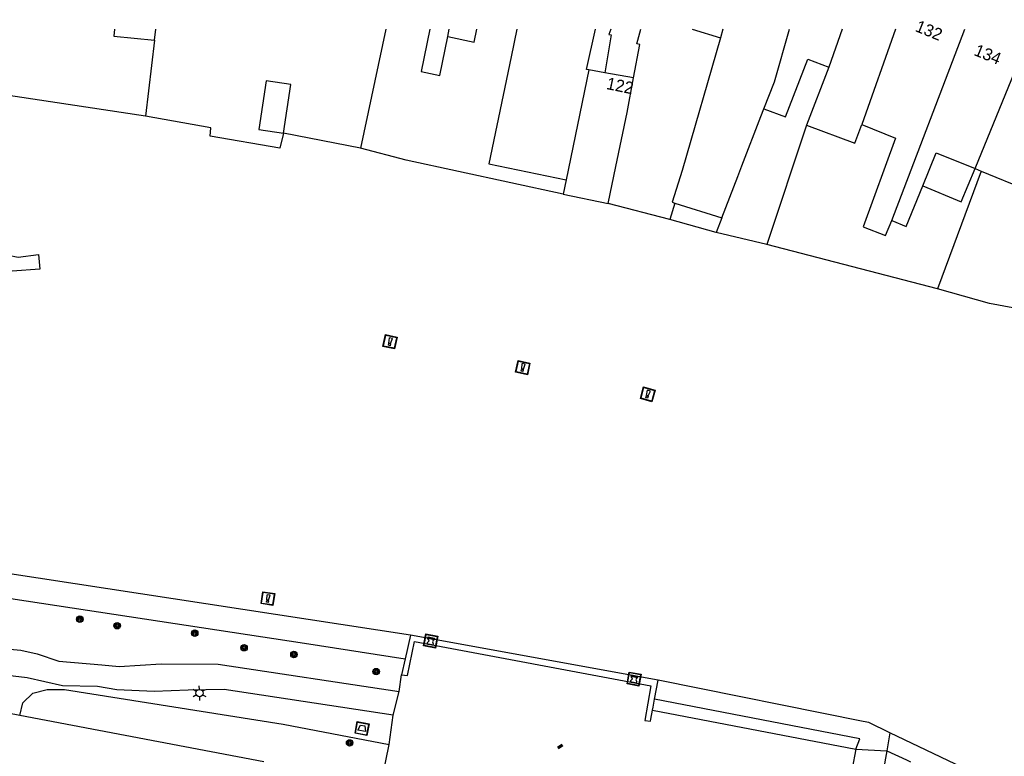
# Model space of a CAD drawing. Header units: metres. Extents: x 93870 to 95789, y 463036 to 464040.
# Tile 336 of 344: x 95146 to 95227, y 463979 to 464040. Entities that reach past the tile are written whole.
import ezdxf
from ezdxf.enums import TextEntityAlignment as Align

# ---------------------------------------------------------------- set-up
doc = ezdxf.new("R2010")
doc.units = ezdxf.units.M
doc.header["$LTSCALE"] = 25.4
for name, color, linetype in [('B_BEBOUWINGSGRENS_0', 1, 'Continuous'), ('B_LUIFEL_1', 200, 'Continuous'), ('B_TUSSENMUUR_0', 7, 'Continuous'), ('Q_AFVALBAK_0', 7, 'Continuous'), ('Q_BOLDER_0', 7, 'Continuous'), ('Q_BOOM_0', 3, 'Continuous'), ('Q_DAMWAND_0', 6, 'Continuous'), ('Q_LICHTMAST_0', 2, 'Continuous'), ('Q_MEERPAAL_0', 7, 'Continuous'), ('S_GBKN_SYMBOOL_OV_GROOT_0', 7, 'Continuous'), ('T_CULTUURGRENS_0', 76, 'Continuous'), ('T_HEK_0', 57, 'Continuous'), ('V_WEGGRENS_0', 7, 'Continuous'), ('W_WATERGRENS_0', 5, 'Continuous'), ('Z_GBKN_HUISNUMMER_0', 252, 'Continuous')]:
    doc.layers.add(name, color=color, linetype=linetype)

# ---------------------------------------------------------------- blocks, each defined once
blk = doc.blocks.new('Q_AFVALBAK')
for points in [[(-0.5, 0.5), (0.5, 0.5), (0.5, -0.5), (-0.5, -0.5)], [(-0.336, 0.197), (0.331, 0.197), (0.19, -0.251), (-0.196, -0.251)]]:
    blk.add_lwpolyline(points, close=True)
blk.add_lwpolyline([(-0.442, 0.464), (0.438, 0.464, -0.414214), (0.459, 0.442), (0.459, -0.437, -0.414214), (0.438, -0.459), (-0.442, -0.459, -0.414214), (-0.463, -0.437), (-0.463, 0.442), (-0.463, 0.444), (-0.463, 0.446), (-0.463, 0.448), (-0.462, 0.45), (-0.461, 0.451), (-0.46, 0.453), (-0.459, 0.455), (-0.458, 0.456), (-0.457, 0.457), (-0.456, 0.459), (-0.454, 0.46), (-0.453, 0.461), (-0.451, 0.462), (-0.449, 0.462), (-0.447, 0.463), (-0.446, 0.463), (-0.444, 0.464), (-0.442, 0.464)], format="xyb")
blk = doc.blocks.new('Q_LICHTMAST')
for points in [[(-0.26, 0.15), (-0.52, 0.3)], [(0, 0.3), (0, 0.6)], [(0.26, 0.15), (0.52, 0.3)], [(-0.26, -0.15), (-0.52, -0.3)], [(0, -0.3), (0, -0.6)], [(0.26, -0.15), (0.52, -0.3)]]:
    blk.add_lwpolyline(points)
blk.add_circle((0, 0), 0.3)
blk = doc.blocks.new('Q_BOLDER')
for points in [[(-0.5, 0.5), (0.5, 0.5), (0.5, -0.5), (-0.5, -0.5)], [(-0.273, -0.196), (0.266, -0.196), (0.266, -0.301), (-0.273, -0.301)]]:
    blk.add_lwpolyline(points, close=True)
for points in [[(-0.442, 0.464), (0.438, 0.464, -0.414214), (0.459, 0.442), (0.459, -0.437, -0.414214), (0.438, -0.459), (-0.442, -0.459, -0.414214), (-0.463, -0.437), (-0.463, 0.442), (-0.463, 0.444), (-0.463, 0.446), (-0.463, 0.448), (-0.462, 0.45), (-0.461, 0.451), (-0.46, 0.453), (-0.459, 0.455), (-0.458, 0.456), (-0.457, 0.457), (-0.456, 0.459), (-0.454, 0.46), (-0.453, 0.461), (-0.451, 0.462), (-0.449, 0.462), (-0.447, 0.463), (-0.446, 0.463), (-0.444, 0.464), (-0.442, 0.464)], [(-0.233, 0.268, 0.439965), (-0.258, 0.19)], [(-0.15, 0.294, 0.109301), (-0.233, 0.268)], [(0.219, 0.268, 0.148019), (0.128, 0.294)], [(0.252, 0.19, 0.326045), (0.219, 0.268)], [(-0.273, -0.159, 0.309814), (-0.166, -0.025)], [(0.159, -0.025, 0.22667), (0.266, -0.159)]]:
    blk.add_lwpolyline(points, format="xyb")
for points in [[(-0.166, 0.03), (-0.258, 0.19)], [(-0.166, -0.025), (-0.166, 0.03)], [(-0.15, 0.294), (0.128, 0.294)], [(0.159, 0.03), (0.252, 0.19)], [(0.159, -0.025), (0.159, 0.03)], [(-0.273, -0.159), (0.266, -0.159)]]:
    blk.add_lwpolyline(points)
blk = doc.blocks.new('Q_BOOM')
for radius in [0.27, 0.18, 0.09]:
    blk.add_circle((0, 0), radius)
blk = doc.blocks.new('Q_MEERPAAL')
for points in [[(-0.5, 0.5), (0.5, 0.5), (0.5, -0.5), (-0.5, -0.5)], [(-0.076, 0.32), (0.068, 0.32), (0.068, 0.17), (-0.076, 0.17)]]:
    blk.add_lwpolyline(points, close=True)
blk.add_lwpolyline([(-0.442, 0.464), (0.438, 0.464, -0.414214), (0.459, 0.442), (0.459, -0.437, -0.414214), (0.438, -0.459), (-0.442, -0.459, -0.414214), (-0.463, -0.437), (-0.463, 0.442), (-0.463, 0.444), (-0.463, 0.446), (-0.463, 0.448), (-0.462, 0.45), (-0.461, 0.451), (-0.46, 0.453), (-0.459, 0.455), (-0.458, 0.456), (-0.457, 0.457), (-0.456, 0.459), (-0.454, 0.46), (-0.453, 0.461), (-0.451, 0.462), (-0.449, 0.462), (-0.447, 0.463), (-0.446, 0.463), (-0.444, 0.464), (-0.442, 0.464)], format="xyb")
for points in [[(-0.076, 0.124), (-0.136, -0.311)], [(-0.076, 0.124), (0.068, 0.124)], [(0.068, 0.124), (0.122, -0.311)], [(-0.136, -0.311), (0.122, -0.311)]]:
    blk.add_lwpolyline(points)
blk = doc.blocks.new('S_GBKN_SYMBOOL_OV_GROOT')
for points in [[(-0.21875, 0.0625), (0.21875, 0.0625)], [(-0.21875, 0), (0.21875, 0)], [(-0.1875, 0.0625), (-0.1875, 0)], [(-0.125, 0.09375), (-0.125, 0.0625)], [(-0.125, 0), (-0.125, -0.0625)], [(-0.0625, 0.0625), (-0.0625, 0)], [(0, 0.09375), (0, 0.0625)], [(0, 0), (0, -0.0625)], [(0.0625, 0.0625), (0.0625, 0)], [(0.125, 0.09375), (0.125, 0.0625)], [(0.125, 0), (0.125, -0.0625)], [(0.1875, 0.0625), (0.1875, 0)], [(-0.21875, -0.0625), (0.21875, -0.0625)], [(-0.1875, -0.0625), (-0.1875, -0.09375)], [(-0.0625, -0.0625), (-0.0625, -0.09375)], [(0.0625, -0.0625), (0.0625, -0.09375)], [(0.1875, -0.0625), (0.1875, -0.09375)]]:
    blk.add_lwpolyline(points)
blk = doc.blocks.new('LDN_BLOK7_AUTOCAD_OD_1_FMEBLOCK26')
at = {"layer": 'B_BEBOUWINGSGRENS_0'}
blk.add_line((1.269, 2.027), (3.596, 1.307), dxfattribs=at)
blk.add_lwpolyline([(-3.596, -2.028), (-3.094, 0.745), (-3.334, 0.805), (-2.99, 2.027)], dxfattribs=at)

msp = doc.modelspace()

# ---------------------------------------------------------------- linework, layer by layer
at = {"layer": 'B_BEBOUWINGSGRENS_0'}
for p, q in [((95156.9, 464038.596), (95157.004, 464039.532)), ((95212.819, 464036.376), (95210.973, 464031.573)), ((95194.24, 464035.897), (95192.902, 464036.137)), ((95196.08, 464032.62), (95196.628, 464035.477)), ((95224.94, 464027.961), (95225.451, 464027.747)), ((95225.451, 464027.747), (95230.181, 464025.811)), ((95191.034, 464027.03), (95190.786, 464025.833)), ((95190.786, 464025.833), (95194.51, 464025.058)), ((95200.034, 464025.101), (95203.95, 464023.884)), ((95145.729, 463982.618), (95126.64, 463986.23)), ((95165.96, 463978.79), (95145.729, 463982.618))]:
    msp.add_line(p, q, dxfattribs=at)
for points in [[(95153.579, 464039.532), (95153.52, 464038.93), (95156.9, 464038.596)], [(95179.733, 464039.532), (95178.999, 464036.012), (95180.547, 464035.69), (95181.209, 464038.904)], [(95181.209, 464038.904), (95183.403, 464038.43), (95183.633, 464039.532)], [(95186.934, 464039.532), (95186.455, 464037.229), (95184.609, 464028.369), (95191.034, 464027.03)], [(95192.902, 464036.137), (95192.72, 464036.17), (95193.453, 464039.532)], [(95194.723, 464039.532), (95194.58, 464039.08), (95194.76, 464039.05), (95194.24, 464035.897)], [(95203.819, 464038.812), (95200.64, 464027.81), (95199.816, 464025.169), (95200.034, 464025.101)], [(95207.432, 464032.927), (95209.226, 464032.24), (95211.065, 464037.046), (95212.819, 464036.376)], [(95167.59, 464030.901), (95168.194, 464034.931), (95166.16, 464035.239), (95165.55, 464031.21), (95167.59, 464030.901)], [(95194.51, 464025.058), (95195.149, 464028.131), (95196.08, 464032.62)], [(95203.95, 464023.884), (95205.27, 464027.3), (95205.61, 464028.18), (95207.181, 464032.269), (95207.432, 464032.927)], [(95210.973, 464031.573), (95214.958, 464030.06), (95215.555, 464031.621)], [(95215.555, 464031.621), (95218.354, 464030.488), (95215.663, 464023.128), (95217.506, 464022.429), (95218.039, 464023.67)], [(95220.608, 464026.53), (95221.73, 464029.271), (95224.94, 464027.961)], [(95218.039, 464023.67), (95219.228, 464023.16), (95220.608, 464026.53)]]:
    msp.add_lwpolyline(points, dxfattribs=at)
at = {"layer": 'B_LUIFEL_1'}
for p, q in [((95223.792, 464025.207), (95224.94, 464027.961)), ((95220.608, 464026.53), (95223.792, 464025.207))]:
    msp.add_line(p, q, dxfattribs=at)
at = {"layer": 'B_TUSSENMUUR_0'}
for p, q in [((95181.209, 464038.904), (95181.339, 464039.532)), ((95204.032, 464039.532), (95203.819, 464038.812)), ((95213.933, 464039.532), (95212.819, 464036.376)), ((95218.346, 464039.532), (95215.555, 464031.621)), ((95218.039, 464023.67), (95224.082, 464039.532)), ((95224.94, 464027.961), (95229.372, 464038.812)), ((95192.902, 464036.137), (95191.034, 464027.03)), ((95196.628, 464035.477), (95194.24, 464035.897))]:
    msp.add_line(p, q, dxfattribs=at)
msp.add_lwpolyline([(95207.432, 464032.927), (95208.313, 464035.165), (95209.55, 464039.532)], dxfattribs=at)
at = {"layer": 'Q_DAMWAND_0'}
for p, q in [((95198.661, 463985.564), (95178.13, 463989.29)), ((95215.669, 463982.127), (95198.661, 463985.564))]:
    msp.add_line(p, q, dxfattribs=at)
for points in [[(95178.13, 463989.29), (95169.637, 463990.585), (95141.79, 463994.83), (95133.034, 463997.03), (95122.965, 464000.109)], [(95217.885, 463981.199), (95216.142, 463982.032), (95215.669, 463982.127)], [(95247.563, 463965.55), (95245.05, 463968.22), (95217.885, 463981.199)]]:
    msp.add_lwpolyline(points, dxfattribs=at)
at = {"layer": 'T_CULTUURGRENS_0'}
for p, q in [((95178.13, 463989.29), (95177.684, 463987.334)), ((95177.684, 463987.334), (95177.38, 463986)), ((95198.365, 463983.991), (95198.661, 463985.564)), ((95215.062, 463979.828), (95217.615, 463979.694))]:
    msp.add_line(p, q, dxfattribs=at)
for points in [[(95126.973, 463995.541), (95132.535, 463994.511), (95141.489, 463992.852), (95169.328, 463988.608), (95177.684, 463987.334)], [(95145.729, 463982.618), (95145.98, 463983.676), (95146.808, 463984.463), (95147.98, 463984.79), (95149.429, 463984.79), (95167.569, 463981.906), (95176.36, 463980.224)], [(95198.19, 463983.066), (95198.236, 463983.308), (95198.365, 463983.991)], [(95215.062, 463979.828), (95215.379, 463980.696), (95198.365, 463983.991)], [(95217.615, 463979.694), (95219.25, 463978.962), (95219.599, 463978.788)]]:
    msp.add_lwpolyline(points, dxfattribs=at)
at = {"layer": 'T_HEK_0'}
for p, q in [((95176.067, 464039.532), (95173.971, 464029.652)), ((95156.9, 464038.596), (95156.151, 464032.304)), ((95210.973, 464031.573), (95207.679, 464021.657)), ((95225.451, 464027.747), (95221.83, 464018.001)), ((95200.034, 464025.101), (95199.64, 464023.739)), ((95203.95, 464023.884), (95203.48, 464022.659)), ((95217.885, 463981.199), (95217.615, 463979.694)), ((95217.615, 463979.694), (95217.311, 463978.004))]:
    msp.add_line(p, q, dxfattribs=at)
at = {"layer": 'V_WEGGRENS_0'}
for p, q in [((95177.171, 463984.612), (95177.38, 463986)), ((95176.69, 463982.662), (95177.171, 463984.612)), ((95176.36, 463980.224), (95176.69, 463982.662)), ((95198.19, 463983.066), (95215.062, 463979.828)), ((95175.641, 463976.838), (95176.36, 463980.224)), ((95215.062, 463979.828), (95214.756, 463978.237))]:
    msp.add_line(p, q, dxfattribs=at)
for points in [[(95126.132, 463991.178), (95135.911, 463990.624), (95138.567, 463989.295), (95140.412, 463988.663), (95142.668, 463988.321), (95145.794, 463988.048), (95147.144, 463987.74), (95148.955, 463987.125), (95152.508, 463986.818), (95153.96, 463986.681), (95157.428, 463986.903), (95162.173, 463986.875), (95177.171, 463984.612)], [(95176.69, 463982.662), (95162.662, 463984.779), (95159.692, 463984.712), (95156.873, 463984.609), (95153.764, 463984.763), (95152.158, 463985.037), (95149.254, 463985.088), (95146.315, 463985.754), (95145.17, 463985.891), (95141.326, 463986.284), (95138.61, 463987.223), (95135.694, 463988.637), (95133.485, 463988.547), (95127.217, 463989.125)], [(95177.38, 463986), (95177.88, 463985.94), (95178.45, 463988.77), (95198.05, 463985.08), (95197.55, 463982.21), (95198.02, 463982.16), (95198.05, 463982.32), (95198.19, 463983.066)]]:
    msp.add_lwpolyline(points, dxfattribs=at)
at = {"layer": 'W_WATERGRENS_0'}
for p, q in [((95156.151, 464032.304), (95142.07, 464034.425)), ((95173.971, 464029.652), (95167.59, 464030.901)), ((95199.64, 464023.739), (95194.51, 464025.058)), ((95203.48, 464022.659), (95199.64, 464023.739)), ((95207.679, 464021.657), (95203.48, 464022.659)), ((95221.83, 464018.001), (95207.679, 464021.657))]:
    msp.add_line(p, q, dxfattribs=at)
for points in [[(95167.59, 464030.901), (95167.27, 464029.65), (95161.5, 464030.66), (95161.56, 464031.34), (95156.151, 464032.304)], [(95190.786, 464025.833), (95177.76, 464028.66), (95173.971, 464029.652)], [(95136.662, 464022.339), (95139.82, 464021.66), (95140, 464022.58), (95142.5, 464022.16), (95142.34, 464021.28), (95145.59, 464020.61), (95147.26, 464020.83), (95147.37, 464019.63), (95145.07, 464019.47), (95136.487, 464021.439)], [(95236.398, 464014.884), (95226.14, 464016.78), (95221.83, 464018.001)]]:
    msp.add_lwpolyline(points, dxfattribs=at)

# ---------------------------------------------------------------- block references
at = {"layer": 'B_BEBOUWINGSGRENS_0'}
msp.add_blockref('LDN_BLOK7_AUTOCAD_OD_1_FMEBLOCK26', (95200.224, 464037.505), dxfattribs=at)
at = {"layer": 'Q_AFVALBAK_0', "rotation": 169.1683896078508}
msp.add_blockref('Q_AFVALBAK', (95174.104, 463981.545), dxfattribs=at)
at = {"layer": 'Q_BOLDER_0', "rotation": 169.7138188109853}
for p in [(95179.793, 463988.8), (95196.658, 463985.648)]:
    msp.add_blockref('Q_BOLDER', p, dxfattribs=at)
at = {"layer": 'Q_BOOM_0'}
for p, rotation in [((95150.694, 463990.609), 171.332109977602), ((95153.789, 463990.067), 171.332109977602), ((95160.224, 463989.447), 171.332109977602), ((95164.314, 463988.242), 171.332109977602), ((95168.453, 463987.686), 171.332109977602), ((95175.267, 463986.259), 171.4195498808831), ((95173.074, 463980.35), 169.1683896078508)]:
    msp.add_blockref('Q_BOOM', p, dxfattribs=dict(at, rotation=rotation))
at = {"layer": 'Q_LICHTMAST_0', "rotation": 1.292311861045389}
msp.add_blockref('Q_LICHTMAST', (95160.617, 463984.481), dxfattribs=at)
at = {"layer": 'Q_MEERPAAL_0'}
for p, rotation in [((95176.42, 464013.61), 167.7551324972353), ((95187.436, 464011.463), 167.7551324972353), ((95197.802, 464009.257), 164.2913621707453), ((95166.295, 463992.315), 171.3325515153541)]:
    msp.add_blockref('Q_MEERPAAL', p, dxfattribs=dict(at, rotation=rotation))
at = {"layer": 'S_GBKN_SYMBOOL_OV_GROOT_0', "rotation": 34.23480964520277}
msp.add_blockref('S_GBKN_SYMBOOL_OV_GROOT', (95190.53, 463980.066), dxfattribs=at)

# ---------------------------------------------------------------- texts
at = {"layer": 'Z_GBKN_HUISNUMMER_0', "linetype": 'Continuous'}
for s, rotation, p in [('132', 337.8, (95221.126, 464039.421)), ('134', 337.8, (95226.001, 464037.432)), ('122', 348.4, (95195.5, 464034.84))]:
    msp.add_text(s, height=1, rotation=rotation, dxfattribs=at).set_placement(p, align=Align.MIDDLE)

doc.saveas('drawing.dxf')
